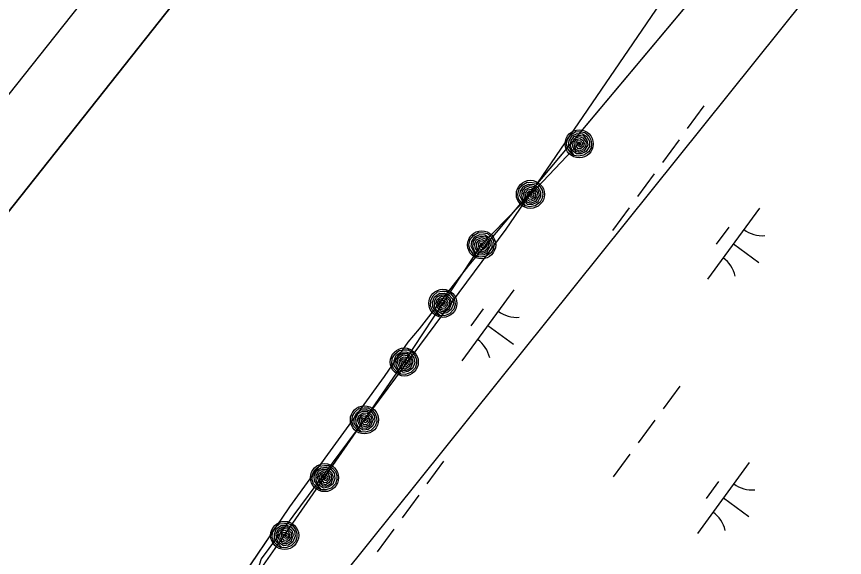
# Model space of a CAD drawing. Extents: x 3905714 to 3926767, y 183354 to 205755.
# Drawn here: x 3920926.8 to 3921398.5, y 197528.5 to 197836.6 of the extents above; entities that cross this region are included whole.
import ezdxf

# ---------------------------------------------------------------- set-up
doc = ezdxf.new("R2010")
doc.units = 0
for name, color, linetype in [('V-RIVR-EDGE', 7, 'Continuous'), ('V-RRAP-FSHR', 7, 'Continuous'), ('V-TOPO-DPTH', 7, 'Continuous'), ('V-TOPO-MINR', 7, 'Continuous'), ('V-TOPO-SHOR', 7, 'Continuous'), ('V-UTIL-LINE', 7, 'Continuous'), ('V-WETL-SWMP', 7, 'Continuous')]:
    doc.layers.add(name, color=color, linetype=linetype)

msp = doc.modelspace()

# ---------------------------------------------------------------- linework, layer by layer
at = {"layer": 'V-RIVR-EDGE'}
msp.add_lwpolyline([(3921996.37, 198807.84), (3921873.11, 198661.97), (3921765.26, 198531.81), (3921689.02, 198401.65), (3921635.1, 198342.15), (3921596.05, 198267.77), (3921538.41, 198187.82), (3921512.38, 198139.47), (3921504.94, 198109.72), (3921462.17, 198065.09), (3921441.72, 198029.76), (3921413.83, 197977.7), (3921358.04, 197938.65), (3921205.57, 197715.52), (3921066.11, 197527.72), (3921054.96, 197492.39), (3920882.03, 197293.43), (3920865.29, 197263.67), (3920763.02, 197189.3), (3920560.34, 196910.38), (3920445.06, 196702.12), (3920407.87, 196622.17), (3920313.04, 196467.83)], dxfattribs=at)
at = {"layer": 'V-RRAP-FSHR'}
for points in [[(3921244.12, 197757.49), (3921242.54, 197758.85), (3921240.63, 197761.51), (3921240.16, 197764.05), (3921240.93, 197767.16), (3921242.69, 197769.28), (3921245.52, 197771.03), (3921248.42, 197770.83), (3921250.66, 197770.45), (3921252.8, 197768.59), (3921254.06, 197766.4), (3921254.41, 197764.06), (3921254.12, 197761.86), (3921252.88, 197759.57), (3921250.05, 197757.53), (3921246.92, 197756.98), (3921244.57, 197757.5), (3921242.68, 197760.47), (3921241.33, 197763.11), (3921241.76, 197765.87), (3921243.47, 197768.61), (3921246.28, 197769.92), (3921249.29, 197769.67), (3921251.69, 197768.24), (3921253.21, 197765.55), (3921253.18, 197762.57), (3921251.36, 197759.64), (3921248.55, 197758.29), (3921245.76, 197758.27), (3921243.28, 197760.54), (3921242.45, 197763.17), (3921242.81, 197765.99), (3921244.53, 197768.15), (3921247.02, 197769.05), (3921249.74, 197768.58), (3921251.81, 197766.21), (3921252.27, 197763.4), (3921250.3, 197760.06), (3921247.65, 197759.04), (3921245.78, 197759.42), (3921243.98, 197761.9), (3921243.41, 197764.72), (3921244.53, 197766.89), (3921247.29, 197768.18), (3921249.53, 197767.43), (3921251.35, 197764.94), (3921250.9, 197762.57), (3921249.32, 197760.73), (3921247.3, 197759.95), (3921245.45, 197760.85), (3921244.71, 197762.7), (3921244.48, 197764.99), (3921245.84, 197766.56), (3921247.74, 197767.05), (3921249.66, 197766.01), (3921250.27, 197764.2), (3921249.8, 197762.49), (3921248.05, 197761.14), (3921246.72, 197761.24), (3921245.7, 197762.96), (3921245.6, 197764.88), (3921246.58, 197765.93), (3921248.13, 197765.77), (3921249.42, 197764.41), (3921248.93, 197762.85), (3921247.78, 197762.17), (3921246.52, 197763.22), (3921246.64, 197764.86), (3921247.82, 197764.9), (3921248.27, 197763.85), (3921247.85, 197763.12), (3921247.34, 197764.02)], [(3920915.37, 197314.62), (3920940.83, 197345.18), (3920964.14, 197377.69), (3920987.44, 197410.19), (3921010.75, 197442.7), (3921034.6, 197475.21), (3921056.84, 197508.89), (3921079.56, 197541.11), (3921102.28, 197573.93), (3921125, 197606.85), (3921147.72, 197639.77), (3921169.69, 197673.2), (3921191.79, 197706.52), (3921219.58, 197735.28), (3921247.37, 197764.48)], [(3921216.32, 197728.73), (3921214.75, 197730.09), (3921212.84, 197732.74), (3921212.36, 197735.28), (3921213.14, 197738.4), (3921214.9, 197740.52), (3921217.72, 197742.26), (3921220.62, 197742.06), (3921222.87, 197741.69), (3921225.01, 197739.82), (3921226.27, 197737.63), (3921226.62, 197735.3), (3921226.32, 197733.1), (3921225.08, 197730.8), (3921222.26, 197728.77), (3921219.12, 197728.22), (3921216.78, 197728.73), (3921214.89, 197731.7), (3921213.54, 197734.35), (3921213.96, 197737.11), (3921215.68, 197739.85), (3921218.49, 197741.16), (3921221.49, 197740.9), (3921223.9, 197739.47), (3921225.41, 197736.79), (3921225.38, 197733.81), (3921223.57, 197730.88), (3921220.76, 197729.53), (3921217.96, 197729.5), (3921215.48, 197731.77), (3921214.65, 197734.41), (3921215.02, 197737.23), (3921216.74, 197739.39), (3921219.23, 197740.28), (3921221.95, 197739.81), (3921224.01, 197737.45), (3921224.48, 197734.64), (3921222.51, 197731.3), (3921219.85, 197730.28), (3921217.99, 197730.66), (3921216.18, 197733.13), (3921215.62, 197735.96), (3921216.74, 197738.13), (3921219.49, 197739.42), (3921221.74, 197738.67), (3921223.56, 197736.18), (3921223.1, 197733.81), (3921221.52, 197731.96), (3921219.51, 197731.18), (3921217.65, 197732.08), (3921216.92, 197733.93), (3921216.69, 197736.22), (3921218.05, 197737.8), (3921219.94, 197738.29), (3921221.87, 197737.24), (3921222.48, 197735.43), (3921222.01, 197733.73), (3921220.25, 197732.37), (3921218.93, 197732.48), (3921217.9, 197734.2), (3921217.81, 197736.12), (3921218.78, 197737.17), (3921220.34, 197737.01), (3921221.62, 197735.65), (3921221.13, 197734.08), (3921219.99, 197733.4), (3921218.73, 197734.46), (3921218.84, 197736.09), (3921220.02, 197736.14), (3921220.48, 197735.09), (3921220.05, 197734.36), (3921219.54, 197735.26)], [(3921188.53, 197699.96), (3921186.95, 197701.32), (3921185.04, 197703.98), (3921184.57, 197706.51), (3921185.34, 197709.63), (3921187.1, 197711.75), (3921189.93, 197713.5), (3921192.83, 197713.3), (3921195.07, 197712.92), (3921197.21, 197711.06), (3921198.47, 197708.86), (3921198.82, 197706.53), (3921198.53, 197704.33), (3921197.29, 197702.04), (3921194.46, 197700), (3921191.33, 197699.45), (3921188.98, 197699.97), (3921187.09, 197702.94), (3921185.74, 197705.58), (3921186.17, 197708.34), (3921187.88, 197711.08), (3921190.69, 197712.39), (3921193.7, 197712.13), (3921196.1, 197710.71), (3921197.62, 197708.02), (3921197.59, 197705.04), (3921195.77, 197702.11), (3921192.96, 197700.76), (3921190.17, 197700.73), (3921187.69, 197703.01), (3921186.86, 197705.64), (3921187.22, 197708.46), (3921188.94, 197710.62), (3921191.43, 197711.52), (3921194.15, 197711.05), (3921196.22, 197708.68), (3921196.68, 197705.87), (3921194.71, 197702.53), (3921192.06, 197701.51), (3921190.19, 197701.89), (3921188.39, 197704.37), (3921187.82, 197707.19), (3921188.95, 197709.36), (3921191.7, 197710.65), (3921193.94, 197709.9), (3921195.77, 197707.41), (3921195.31, 197705.04), (3921193.73, 197703.2), (3921191.71, 197702.42), (3921189.86, 197703.32), (3921189.12, 197705.17), (3921188.9, 197707.46), (3921190.25, 197709.03), (3921192.15, 197709.52), (3921194.07, 197708.48), (3921194.68, 197706.67), (3921194.21, 197704.96), (3921192.46, 197703.61), (3921191.13, 197703.71), (3921190.11, 197705.43), (3921190.01, 197707.35), (3921190.99, 197708.4), (3921192.54, 197708.24), (3921193.83, 197706.88), (3921193.34, 197705.32), (3921192.19, 197704.64), (3921190.93, 197705.69), (3921191.05, 197707.33), (3921192.23, 197707.37), (3921192.68, 197706.32), (3921192.26, 197705.59), (3921191.75, 197706.49)], [(3921167.72, 197666.15), (3921165.92, 197667.19), (3921163.54, 197669.44), (3921162.6, 197671.84), (3921162.78, 197675.05), (3921164.11, 197677.46), (3921166.56, 197679.71), (3921169.45, 197680.05), (3921171.72, 197680.1), (3921174.17, 197678.67), (3921175.82, 197676.75), (3921176.6, 197674.53), (3921176.73, 197672.31), (3921175.93, 197669.82), (3921173.54, 197667.3), (3921170.57, 197666.17), (3921168.16, 197666.24), (3921165.75, 197668.8), (3921163.93, 197671.15), (3921163.83, 197673.94), (3921165, 197676.95), (3921167.52, 197678.76), (3921170.52, 197679.07), (3921173.15, 197678.12), (3921175.14, 197675.77), (3921175.67, 197672.83), (3921174.43, 197669.62), (3921171.93, 197667.76), (3921169.19, 197667.21), (3921166.32, 197668.98), (3921165.01, 197671.42), (3921164.85, 197674.26), (3921166.13, 197676.7), (3921168.41, 197678.04), (3921171.17, 197678.09), (3921173.64, 197676.15), (3921174.62, 197673.48), (3921173.31, 197669.83), (3921170.9, 197668.33), (3921168.99, 197668.36), (3921166.76, 197670.45), (3921165.67, 197673.12), (3921166.37, 197675.46), (3921168.83, 197677.24), (3921171.18, 197676.93), (3921173.43, 197674.82), (3921173.43, 197672.41), (3921172.22, 197670.3), (3921170.39, 197669.15), (3921168.4, 197669.69), (3921167.33, 197671.37), (3921166.68, 197673.58), (3921167.72, 197675.38), (3921169.49, 197676.22), (3921171.57, 197675.55), (3921172.51, 197673.89), (3921172.37, 197672.12), (3921170.9, 197670.46), (3921169.58, 197670.32), (3921168.25, 197671.82), (3921167.8, 197673.69), (3921168.56, 197674.9), (3921170.11, 197675.04), (3921171.63, 197673.94), (3921171.44, 197672.31), (3921170.44, 197671.43), (3921169.01, 197672.23), (3921168.82, 197673.86), (3921169.97, 197674.12), (3921170.61, 197673.17), (3921170.33, 197672.38), (3921169.66, 197673.17)], [(3921145.57, 197632.77), (3921143.8, 197633.86), (3921141.48, 197636.17), (3921140.59, 197638.59), (3921140.85, 197641.79), (3921142.24, 197644.17), (3921144.74, 197646.36), (3921147.64, 197646.64), (3921149.91, 197646.63), (3921152.33, 197645.14), (3921153.93, 197643.18), (3921154.66, 197640.94), (3921154.73, 197638.72), (3921153.88, 197636.25), (3921151.43, 197633.78), (3921148.42, 197632.73), (3921146.02, 197632.86), (3921143.67, 197635.48), (3921141.91, 197637.86), (3921141.88, 197640.66), (3921143.12, 197643.64), (3921145.68, 197645.39), (3921148.69, 197645.63), (3921151.29, 197644.61), (3921153.22, 197642.21), (3921153.68, 197639.27), (3921152.37, 197636.08), (3921149.82, 197634.29), (3921147.07, 197633.81), (3921144.25, 197635.65), (3921143, 197638.11), (3921142.9, 197640.95), (3921144.24, 197643.36), (3921146.55, 197644.65), (3921149.31, 197644.63), (3921151.74, 197642.63), (3921152.65, 197639.94), (3921151.25, 197636.32), (3921148.81, 197634.88), (3921146.9, 197634.95), (3921144.72, 197637.1), (3921143.7, 197639.79), (3921144.45, 197642.12), (3921146.95, 197643.84), (3921149.29, 197643.47), (3921151.5, 197641.31), (3921151.43, 197638.9), (3921150.18, 197636.82), (3921148.31, 197635.72), (3921146.34, 197636.3), (3921145.31, 197638.01), (3921144.71, 197640.23), (3921145.79, 197642.01), (3921147.58, 197642.8), (3921149.65, 197642.08), (3921150.55, 197640.4), (3921150.37, 197638.64), (3921148.85, 197637.02), (3921147.53, 197636.9), (3921146.24, 197638.43), (3921145.83, 197640.31), (3921146.62, 197641.51), (3921148.18, 197641.6), (3921149.67, 197640.47), (3921149.45, 197638.85), (3921148.43, 197637.99), (3921147.01, 197638.82), (3921146.86, 197640.46), (3921148.01, 197640.69), (3921148.63, 197639.73), (3921148.33, 197638.94), (3921147.68, 197639.74)], [(3921122.85, 197599.85), (3921121.08, 197600.94), (3921118.76, 197603.25), (3921117.88, 197605.67), (3921118.13, 197608.87), (3921119.52, 197611.25), (3921122.02, 197613.44), (3921124.92, 197613.71), (3921127.19, 197613.71), (3921129.61, 197612.22), (3921131.21, 197610.26), (3921131.94, 197608.02), (3921132.01, 197605.8), (3921131.16, 197603.33), (3921128.71, 197600.86), (3921125.7, 197599.81), (3921123.3, 197599.93), (3921120.95, 197602.55), (3921119.19, 197604.94), (3921119.16, 197607.74), (3921120.4, 197610.72), (3921122.96, 197612.47), (3921125.97, 197612.71), (3921128.57, 197611.69), (3921130.5, 197609.29), (3921130.96, 197606.35), (3921129.65, 197603.16), (3921127.1, 197601.37), (3921124.35, 197600.88), (3921121.53, 197602.72), (3921120.28, 197605.19), (3921120.18, 197608.03), (3921121.52, 197610.44), (3921123.83, 197611.73), (3921126.59, 197611.71), (3921129.02, 197609.71), (3921129.93, 197607.02), (3921128.54, 197603.4), (3921126.08, 197601.96), (3921124.18, 197602.03), (3921122, 197604.18), (3921120.98, 197606.87), (3921121.73, 197609.2), (3921124.23, 197610.92), (3921126.57, 197610.55), (3921128.78, 197608.39), (3921128.71, 197605.98), (3921127.46, 197603.89), (3921125.6, 197602.8), (3921123.62, 197603.38), (3921122.59, 197605.08), (3921121.99, 197607.31), (3921123.08, 197609.08), (3921124.87, 197609.88), (3921126.93, 197609.16), (3921127.83, 197607.48), (3921127.65, 197605.72), (3921126.14, 197604.09), (3921124.81, 197603.98), (3921123.52, 197605.51), (3921123.11, 197607.39), (3921123.9, 197608.58), (3921125.46, 197608.68), (3921126.95, 197607.55), (3921126.73, 197605.93), (3921125.71, 197605.07), (3921124.29, 197605.9), (3921124.14, 197607.53), (3921125.29, 197607.77), (3921125.91, 197606.81), (3921125.62, 197606.02), (3921124.96, 197606.82)], [(3921100.13, 197566.93), (3921098.36, 197568.02), (3921096.04, 197570.33), (3921095.16, 197572.75), (3921095.41, 197575.95), (3921096.8, 197578.33), (3921099.31, 197580.51), (3921102.2, 197580.79), (3921104.47, 197580.79), (3921106.89, 197579.3), (3921108.49, 197577.34), (3921109.22, 197575.1), (3921109.29, 197572.88), (3921108.44, 197570.41), (3921105.99, 197567.94), (3921102.98, 197566.89), (3921100.58, 197567.01), (3921098.23, 197569.63), (3921096.47, 197572.02), (3921096.44, 197574.81), (3921097.68, 197577.8), (3921100.24, 197579.55), (3921103.25, 197579.79), (3921105.85, 197578.77), (3921107.79, 197576.37), (3921108.24, 197573.42), (3921106.93, 197570.24), (3921104.38, 197568.45), (3921101.63, 197567.96), (3921098.81, 197569.8), (3921097.56, 197572.26), (3921097.46, 197575.11), (3921098.8, 197577.52), (3921101.11, 197578.8), (3921103.87, 197578.79), (3921106.3, 197576.79), (3921107.21, 197574.1), (3921105.81, 197570.48), (3921103.37, 197569.04), (3921101.46, 197569.11), (3921099.28, 197571.26), (3921098.26, 197573.95), (3921099.01, 197576.27), (3921101.51, 197577.99), (3921103.85, 197577.62), (3921106.06, 197575.46), (3921106, 197573.05), (3921104.74, 197570.97), (3921102.88, 197569.87), (3921100.9, 197570.46), (3921099.87, 197572.16), (3921099.27, 197574.39), (3921100.36, 197576.16), (3921102.15, 197576.96), (3921104.21, 197576.24), (3921105.11, 197574.55), (3921104.93, 197572.8), (3921103.42, 197571.17), (3921102.09, 197571.05), (3921100.8, 197572.59), (3921100.39, 197574.47), (3921101.18, 197575.66), (3921102.74, 197575.76), (3921104.23, 197574.62), (3921104.01, 197573.01), (3921102.99, 197572.15), (3921101.57, 197572.98), (3921101.42, 197574.61), (3921102.58, 197574.85), (3921103.19, 197573.89), (3921102.9, 197573.1), (3921102.24, 197573.9)], [(3921077.42, 197534.01), (3921075.64, 197535.09), (3921073.32, 197537.4), (3921072.44, 197539.83), (3921072.69, 197543.03), (3921074.08, 197545.41), (3921076.59, 197547.59), (3921079.48, 197547.87), (3921081.75, 197547.87), (3921084.17, 197546.38), (3921085.77, 197544.42), (3921086.5, 197542.18), (3921086.57, 197539.96), (3921085.72, 197537.49), (3921083.27, 197535.02), (3921080.26, 197533.96), (3921077.86, 197534.09), (3921075.51, 197536.71), (3921073.75, 197539.1), (3921073.72, 197541.89), (3921074.96, 197544.88), (3921077.52, 197546.63), (3921080.53, 197546.86), (3921083.13, 197545.85), (3921085.07, 197543.45), (3921085.52, 197540.5), (3921084.21, 197537.32), (3921081.66, 197535.52), (3921078.91, 197535.04), (3921076.09, 197536.88), (3921074.84, 197539.34), (3921074.74, 197542.18), (3921076.08, 197544.6), (3921078.39, 197545.88), (3921081.15, 197545.86), (3921083.58, 197543.87), (3921084.49, 197541.18), (3921083.1, 197537.55), (3921080.65, 197536.12), (3921078.74, 197536.19), (3921076.56, 197538.33), (3921075.54, 197541.03), (3921076.29, 197543.35), (3921078.79, 197545.07), (3921081.13, 197544.7), (3921083.34, 197542.54), (3921083.28, 197540.13), (3921082.02, 197538.05), (3921080.16, 197536.95), (3921078.18, 197537.54), (3921077.15, 197539.24), (3921076.55, 197541.47), (3921077.64, 197543.24), (3921079.43, 197544.03), (3921081.49, 197543.32), (3921082.39, 197541.63), (3921082.21, 197539.87), (3921080.7, 197538.25), (3921079.37, 197538.13), (3921078.08, 197539.66), (3921077.67, 197541.55), (3921078.46, 197542.74), (3921080.02, 197542.84), (3921081.52, 197541.7), (3921081.29, 197540.08), (3921080.27, 197539.22), (3921078.85, 197540.06), (3921078.7, 197541.69), (3921079.85, 197541.92), (3921080.47, 197540.96), (3921080.18, 197540.17), (3921079.52, 197540.98)]]:
    msp.add_lwpolyline(points, dxfattribs=at)
for centre in [(3921247.38, 197764.05), (3921219.58, 197735.28), (3921191.79, 197706.52), (3921169.69, 197673.2), (3921147.72, 197639.78), (3921125, 197606.85), (3921102.28, 197573.93), (3921079.56, 197541.01)]:
    msp.add_circle(centre, 8, dxfattribs=at)
at = {"layer": 'V-TOPO-DPTH'}
msp.add_lwpolyline([(3921330.69, 198240.94), (3920818.89, 197595.28), (3920796.21, 197566.83), (3920773.43, 197538.47), (3920750.48, 197510.24), (3920727.43, 197482.1), (3920324.31, 196992.68), (3920292.22, 196953.75), (3920260.12, 196914.83), (3920227.99, 196875.92), (3920195.85, 196837.03), (3920143.38, 196773.6), (3920137.48, 196766.42), (3920131.62, 196759.21), (3920125.79, 196751.97), (3920120, 196744.7), (3920022.11, 196620.98)], dxfattribs=at)
at = {"layer": 'V-TOPO-MINR'}
for points in [[(3920022.11, 196620.98), (3920120, 196744.7), (3920125.79, 196751.97), (3920131.62, 196759.21), (3920137.48, 196766.42), (3920143.38, 196773.6), (3920195.85, 196837.03), (3920227.99, 196875.92), (3920260.12, 196914.83), (3920292.22, 196953.75), (3920324.31, 196992.68), (3920727.43, 197482.1), (3920750.48, 197510.24), (3920773.43, 197538.47), (3920796.21, 197566.83), (3920818.89, 197595.28), (3921330.69, 198240.94)], [(3919931.49, 196588.09), (3920053.73, 196737.41), (3920074.34, 196762.52), (3920095, 196787.58), (3920115.73, 196812.59), (3920136.52, 196837.55), (3920416.82, 197173.27), (3920470.94, 197238.21), (3920524.98, 197303.21), (3920578.91, 197368.31), (3920632.75, 197433.48), (3920720.8, 197540.25), (3920730.53, 197552.1), (3920740.22, 197563.99), (3920749.86, 197575.92), (3920759.45, 197587.88), (3920882.37, 197741.83), (3920953.25, 197830.91), (3921023.93, 197920.14)]]:
    msp.add_lwpolyline(points, dxfattribs=at)
at = {"layer": 'V-TOPO-SHOR'}
msp.add_lwpolyline([(3920918.25, 197334.6), (3920930.22, 197350.75), (3920940.5, 197363.54), (3920952.85, 197376.32), (3920960.01, 197384.07), (3920967.68, 197393.24), (3920974.71, 197402.93), (3920981.61, 197412.62), (3920990.73, 197425.67), (3921024.06, 197471.15), (3921082.53, 197557.35), (3921136.43, 197631.51), (3921145.16, 197644.3), (3921149.97, 197651.15), (3921156.48, 197658.64), (3921184.46, 197694.81), (3921334.37, 197873.67)], dxfattribs=at)
at = {"layer": 'V-UTIL-LINE'}
msp.add_lwpolyline([(3922094.67, 198742.56), (3921080.02, 197477.61), (3915734.79, 187496.67)], dxfattribs=at)
at = {"layer": 'V-WETL-SWMP'}
for p, q in [((3921184.46, 197694.81), (3921334.37, 197873.67)), ((3921318.44, 197785.75), (3921308.98, 197772.84)), ((3921304.25, 197766.39), (3921294.8, 197753.48)), ((3921290.07, 197747.03), (3921280.61, 197734.12)), ((3921275.88, 197727.67), (3921266.43, 197714.76)), ((3921350.07, 197727.34), (3921320.52, 197687.01)), ((3921332.61, 197716.58), (3921325.52, 197706.9)), ((3921335.29, 197707.18), (3921349.81, 197696.54)), ((3921156.48, 197658.64), (3921184.46, 197694.81)), ((3921210.11, 197680.83), (3921180.56, 197640.49)), ((3921192.66, 197670.06), (3921185.57, 197660.38)), ((3921195.34, 197660.66), (3921209.86, 197650.02)), ((3921149.97, 197651.15), (3921156.48, 197658.64)), ((3921145.16, 197644.3), (3921149.97, 197651.15)), ((3921136.43, 197631.51), (3921145.16, 197644.3)), ((3921082.53, 197557.34), (3921136.43, 197631.51)), ((3921304.65, 197626.07), (3921295.19, 197613.17)), ((3921290.47, 197606.71), (3921281.01, 197593.81)), ((3921276.28, 197587.35), (3921266.83, 197574.45)), ((3921170.12, 197583.31), (3921160.66, 197570.41)), ((3921344.29, 197582.52), (3921314.74, 197542.19)), ((3921326.84, 197571.76), (3921319.75, 197562.08)), ((3921155.94, 197563.95), (3921146.48, 197551.05)), ((3921329.52, 197562.36), (3921344.04, 197551.72)), ((3921024.06, 197471.15), (3921082.53, 197557.34)), ((3921141.75, 197544.59), (3921132.3, 197531.69))]:
    msp.add_line(p, q, dxfattribs=at)
for centre, start, end in [((3921351.81, 197729.32), 233, 274.5436), ((3921319.16, 197684.75), 13, 54.5436), ((3921211.85, 197682.8), 233, 274.5436), ((3921179.2, 197638.24), 13, 54.5436), ((3921346.03, 197584.5), 233, 274.5436), ((3921313.38, 197539.93), 13, 54.5436)]:
    msp.add_arc(centre, 17.62, start, end, dxfattribs=at)

doc.saveas('drawing.dxf')
